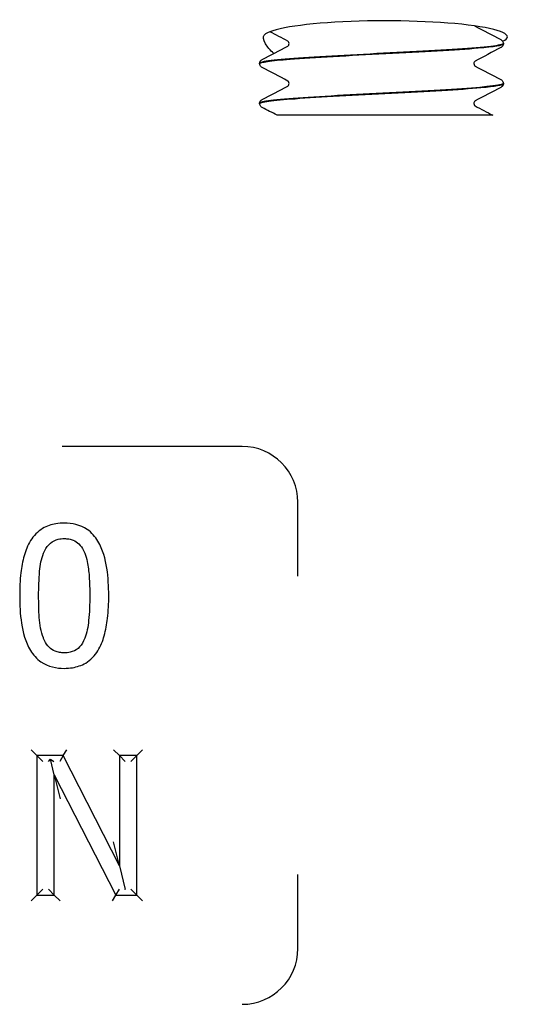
# Model space of a CAD drawing. Header units: inches. Extents: x 24 to 1128, y -69 to 748.
# Tile 511 of 656: x 742.211 to 743.101, y 304.046 to 305.811. Entities that reach past the tile are written whole.
import ezdxf

# ---------------------------------------------------------------- set-up
doc = ezdxf.new("R2010")
doc.units = ezdxf.units.IN
doc.header["$LTSCALE"] = 32
doc.header["$MEASUREMENT"] = 0
doc.layers.add('Visible (ANSI)', color=7, linetype='Continuous', lineweight=30)

msp = doc.modelspace()

# ---------------------------------------------------------------- linework, layer by layer
at = {"layer": 'Visible (ANSI)'}
for p, q in [((743.07942, 305.76866), (743.07942, 305.76799)), ((742.64192, 305.73291), (742.64192, 305.73224)), ((743.07942, 305.69716), (743.07942, 305.69649)), ((742.64192, 305.66141), (742.64192, 305.66074)), ((742.73781, 305.63992), (742.67339, 305.63992)), ((742.81353, 305.63992), (742.73781, 305.63992)), ((742.90008, 305.63992), (742.81353, 305.63992)), ((743.06047, 305.63992), (742.90008, 305.63992)), ((742.61067, 305.04617), (742.28782, 305.04617)), ((742.71067, 304.81365), (742.71067, 304.94617)), ((742.24249, 304.49208), (742.23207, 304.50249)), ((742.2897, 304.49208), (742.29608, 304.50249)), ((742.39038, 304.49208), (742.37997, 304.50249)), ((742.42138, 304.49208), (742.4318, 304.50249)), ((742.2897, 304.49208), (742.24249, 304.49208)), ((742.24249, 304.49208), (742.24249, 304.24208)), ((742.24249, 304.49208), (742.25291, 304.48166)), ((742.26307, 304.48166), (742.26679, 304.48538)), ((742.26679, 304.48538), (742.27287, 304.48166)), ((742.27349, 304.45764), (742.26679, 304.48538)), ((742.2897, 304.49208), (742.28331, 304.48166)), ((742.39038, 304.29414), (742.2897, 304.49208)), ((742.39038, 304.49208), (742.4008, 304.48166)), ((742.39038, 304.49208), (742.39038, 304.29414)), ((742.42138, 304.49208), (742.39038, 304.49208)), ((742.42138, 304.49208), (742.41096, 304.48166)), ((742.42138, 304.24208), (742.42138, 304.49208)), ((742.27349, 304.45764), (742.2839, 304.41452)), ((742.27349, 304.24208), (742.27349, 304.45764)), ((742.27349, 304.45764), (742.3841, 304.24208)), ((742.39038, 304.29414), (742.37997, 304.3376)), ((742.39038, 304.29414), (742.40045, 304.25215)), ((742.71067, 304.14617), (742.71067, 304.27868)), ((742.24249, 304.24208), (742.25291, 304.25249)), ((742.27349, 304.24208), (742.26307, 304.25249)), ((742.3841, 304.24208), (742.39047, 304.25249)), ((742.39988, 304.25249), (742.40045, 304.25215)), ((742.40045, 304.25215), (742.4008, 304.25249)), ((742.42138, 304.24208), (742.41096, 304.25249)), ((742.24249, 304.24208), (742.23207, 304.23166)), ((742.24249, 304.24208), (742.27349, 304.24208)), ((742.27349, 304.24208), (742.2839, 304.23166)), ((742.37774, 304.23166), (742.3841, 304.24208)), ((742.3841, 304.24208), (742.42138, 304.24208)), ((742.42138, 304.24208), (742.4318, 304.23166))]:
    msp.add_line(p, q, dxfattribs=at)
for centre, start, end in [((742.61067, 304.94617), 0, 90), ((742.61067, 304.14617), 270, 0)]:
    msp.add_arc(centre, 0.1, start, end, dxfattribs=at)
msp.add_ellipse((742.86785, 305.78047), major_axis=(0.21875, 0), ratio=0.1316525, start_param=6.0040853, end_param=9.3138876, dxfattribs=at)
for points, knots in [([(743.02807, 305.80007), (743.02825, 305.79989), (743.0284, 305.79978), (743.02863, 305.79961), (743.02869, 305.79958), (743.02869, 305.79958)], [0.031449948, 0.031449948, 0.031449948, 0.031449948, 0.041633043, 0.041633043, 0.054614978, 0.054614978, 0.054614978, 0.054614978]), ([(742.66756, 305.75067), (742.66078, 305.75646), (742.65579, 305.76268), (742.64892, 305.77501), (742.64802, 305.78079), (742.65044, 305.78365)], [0.70379768, 0.70379768, 0.70379768, 0.70379768, 0.82602783, 0.82602783, 0.97703961, 0.97703961, 0.97703961, 0.97703961]), ([(742.64204, 305.73221), (742.64219, 305.73496), (742.66162, 305.73771), (742.69656, 305.74046), (742.73914, 305.74381), (742.80391, 305.74716), (742.86827, 305.75051), (742.9326, 305.75386), (742.99526, 305.75721), (743.03439, 305.76056), (743.06333, 305.76304), (743.07898, 305.76551), (743.07922, 305.76799)], [8.1371759, 8.1371759, 8.1371759, 8.1371759, 8.8619138, 8.8619138, 8.8619138, 9.7450261, 9.7450261, 9.7450261, 10.627867, 10.627867, 10.627867, 11.2810852, 11.2810852, 11.2810852, 11.2810852]), ([(743.07921, 305.76869), (743.07934, 305.76777), (743.07735, 305.76685), (743.07316, 305.76593), (743.05797, 305.7626), (743.0141, 305.75928), (742.95666, 305.75595), (742.89932, 305.75263), (742.82955, 305.74932), (742.77131, 305.746), (742.71317, 305.74268), (742.66761, 305.73937), (742.65022, 305.73605), (742.64472, 305.73501), (742.64208, 305.73396), (742.64216, 305.73291)], [-17.5665871, -17.5665871, -17.5665871, -17.5665871, -17.3244424, -17.3244424, -17.3244424, -16.4477493, -16.4477493, -16.4477493, -15.5726718, -15.5726718, -15.5726718, -14.6990684, -14.6990684, -14.6990684, -14.4226778, -14.4226778, -14.4226778, -14.4226778]), ([(742.69487, 305.76833), (742.69487, 305.76971), (742.69431, 305.771), (742.69338, 305.77229), (742.69302, 305.77256), (742.69271, 305.77279), (742.69265, 305.77282), (742.69265, 305.77282)], [0, 0, 0, 0, 0.022828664, 0.022828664, 0.041633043, 0.041633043, 0.054614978, 0.054614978, 0.054614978, 0.054614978]), ([(742.69265, 305.76383), (742.69265, 305.76383), (742.69289, 305.76392), (742.69365, 305.76472), (742.69401, 305.76517), (742.69464, 305.7665), (742.69487, 305.76741), (742.69487, 305.76833)], [0.002645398, 0.002645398, 0.002645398, 0.002645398, 0.027589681, 0.027589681, 0.042171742, 0.042171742, 0.057287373, 0.057287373, 0.057287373, 0.057287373]), ([(743.07471, 305.77547), (743.07549, 305.77506), (743.07634, 305.77456), (743.07774, 305.77311), (743.07824, 305.77247), (743.07906, 305.77082), (743.07937, 305.76977), (743.07942, 305.76869)], [0, 0, 0, 0, 0.028459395, 0.028459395, 0.043235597, 0.043235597, 0.058545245, 0.058545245, 0.058545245, 0.058545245]), ([(743.07942, 305.76796), (743.07935, 305.76651), (743.07881, 305.76514), (743.07756, 305.76326), (743.0769, 305.76265), (743.07574, 305.76176), (743.07522, 305.76145), (743.07471, 305.76118)], [0, 0, 0, 0, 0.020588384, 0.020588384, 0.04017257, 0.04017257, 0.058516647, 0.058516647, 0.058516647, 0.058516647]), ([(742.64192, 305.73294), (742.64199, 305.73439), (742.64253, 305.73576), (742.64378, 305.73764), (742.64444, 305.73825), (742.6456, 305.73914), (742.64612, 305.73945), (742.64663, 305.73972)], [0, 0, 0, 0, 0.020588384, 0.020588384, 0.04017257, 0.04017257, 0.058516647, 0.058516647, 0.058516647, 0.058516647]), ([(742.64663, 305.72543), (742.64585, 305.72584), (742.645, 305.72634), (742.6436, 305.72779), (742.6431, 305.72843), (742.64228, 305.73008), (742.64197, 305.73113), (742.64192, 305.73221)], [0, 0, 0, 0, 0.028459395, 0.028459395, 0.043235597, 0.043235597, 0.058545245, 0.058545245, 0.058545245, 0.058545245]), ([(743.02869, 305.73707), (743.02869, 305.73707), (743.02845, 305.73698), (743.02769, 305.73618), (743.02733, 305.73573), (743.0267, 305.7344), (743.02647, 305.73349), (743.02647, 305.73258)], [0.002645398, 0.002645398, 0.002645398, 0.002645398, 0.027589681, 0.027589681, 0.042171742, 0.042171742, 0.057287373, 0.057287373, 0.057287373, 0.057287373]), ([(743.02647, 305.73258), (743.02647, 305.73119), (743.02703, 305.7299), (743.02796, 305.72861), (743.02832, 305.72834), (743.02863, 305.72811), (743.02869, 305.72808), (743.02869, 305.72808)], [0, 0, 0, 0, 0.022828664, 0.022828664, 0.041633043, 0.041633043, 0.054614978, 0.054614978, 0.054614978, 0.054614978]), ([(742.64196, 305.66071), (742.64204, 305.66369), (742.66524, 305.66667), (742.70565, 305.66965), (742.75045, 305.67296), (742.81558, 305.67626), (742.87885, 305.67956), (742.94213, 305.68287), (743.00238, 305.68617), (743.03911, 305.68947), (743.06513, 305.69181), (743.07892, 305.69415), (743.07913, 305.69649)], [1.8539906, 1.8539906, 1.8539906, 1.8539906, 2.6394946, 2.6394946, 2.6394946, 3.5103246, 3.5103246, 3.5103246, 4.381086, 4.381086, 4.381086, 4.9978999, 4.9978999, 4.9978999, 4.9978999]), ([(743.07938, 305.69719), (743.07942, 305.69686), (743.07917, 305.69652), (743.07863, 305.69619), (743.07323, 305.69288), (743.03845, 305.68956), (742.98623, 305.68624), (742.93418, 305.68293), (742.86577, 305.67963), (742.80434, 305.67632), (742.74232, 305.67298), (742.6886, 305.66964), (742.66184, 305.6663), (742.64877, 305.66467), (742.64224, 305.66304), (742.64225, 305.66141)], [-11.2834018, -11.2834018, -11.2834018, -11.2834018, -11.1962178, -11.1962178, -11.1962178, -10.321672, -10.321672, -10.321672, -9.4498406, -9.4498406, -9.4498406, -8.569564, -8.569564, -8.569564, -8.1394925, -8.1394925, -8.1394925, -8.1394925]), ([(742.69487, 305.69683), (742.69487, 305.69821), (742.69431, 305.6995), (742.69338, 305.70079), (742.69302, 305.70106), (742.69271, 305.70129), (742.69265, 305.70132), (742.69265, 305.70132)], [0, 0, 0, 0, 0.022828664, 0.022828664, 0.041633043, 0.041633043, 0.054614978, 0.054614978, 0.054614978, 0.054614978]), ([(742.69265, 305.69233), (742.69265, 305.69233), (742.69289, 305.69242), (742.69365, 305.69322), (742.69401, 305.69367), (742.69464, 305.695), (742.69487, 305.69591), (742.69487, 305.69683)], [0.002645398, 0.002645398, 0.002645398, 0.002645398, 0.027589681, 0.027589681, 0.042171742, 0.042171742, 0.057287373, 0.057287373, 0.057287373, 0.057287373]), ([(743.07471, 305.70397), (743.07549, 305.70356), (743.07634, 305.70306), (743.07774, 305.70161), (743.07824, 305.70097), (743.07906, 305.69932), (743.07937, 305.69827), (743.07942, 305.69719)], [0, 0, 0, 0, 0.028459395, 0.028459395, 0.043235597, 0.043235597, 0.058545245, 0.058545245, 0.058545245, 0.058545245]), ([(743.07942, 305.69646), (743.07935, 305.69501), (743.07881, 305.69364), (743.07756, 305.69176), (743.0769, 305.69115), (743.07574, 305.69026), (743.07522, 305.68995), (743.07471, 305.68968)], [0, 0, 0, 0, 0.020588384, 0.020588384, 0.04017257, 0.04017257, 0.058516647, 0.058516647, 0.058516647, 0.058516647]), ([(742.64192, 305.66144), (742.64199, 305.66289), (742.64253, 305.66426), (742.64378, 305.66614), (742.64444, 305.66675), (742.6456, 305.66764), (742.64612, 305.66795), (742.64663, 305.66822)], [0, 0, 0, 0, 0.020588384, 0.020588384, 0.04017257, 0.04017257, 0.058516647, 0.058516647, 0.058516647, 0.058516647]), ([(742.64663, 305.65393), (742.64585, 305.65434), (742.645, 305.65484), (742.6436, 305.65629), (742.6431, 305.65693), (742.64228, 305.65858), (742.64197, 305.65963), (742.64192, 305.66071)], [0, 0, 0, 0, 0.028459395, 0.028459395, 0.043235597, 0.043235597, 0.058545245, 0.058545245, 0.058545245, 0.058545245]), ([(743.02869, 305.66557), (743.02869, 305.66557), (743.02845, 305.66548), (743.02769, 305.66468), (743.02733, 305.66423), (743.0267, 305.6629), (743.02647, 305.66199), (743.02647, 305.66108)], [0.002645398, 0.002645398, 0.002645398, 0.002645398, 0.027589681, 0.027589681, 0.042171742, 0.042171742, 0.057287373, 0.057287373, 0.057287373, 0.057287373]), ([(743.02647, 305.66108), (743.02647, 305.65969), (743.02703, 305.6584), (743.02796, 305.65711), (743.02832, 305.65684), (743.02863, 305.65661), (743.02869, 305.65658), (743.02869, 305.65658)], [0, 0, 0, 0, 0.022828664, 0.022828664, 0.041633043, 0.041633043, 0.054614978, 0.054614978, 0.054614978, 0.054614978]), ([(742.29142, 304.90876), (742.28649, 304.90876), (742.28142, 304.90842), (742.2682, 304.90624), (742.26002, 304.90357), (742.24357, 304.89374), (742.23624, 304.88595), (742.23094, 304.87746), (742.22547, 304.8687), (742.22204, 304.85955), (742.21655, 304.84015), (742.21479, 304.82992), (742.21196, 304.80594), (742.21139, 304.79216), (742.21139, 304.77849)], [-0.39762782, -0.39762782, -0.39762782, -0.39762782, -0.36373585, -0.36373585, -0.30950871, -0.30950871, -0.24393732, -0.24393732, -0.24393732, -0.1766061, -0.1766061, -0.10179305, -0.10179305, 0, 0, 0, 0]), ([(742.37124, 304.7787), (742.37124, 304.79484), (742.37041, 304.81136), (742.36522, 304.84416), (742.36115, 304.86083), (742.35189, 304.87635), (742.34711, 304.88436), (742.34061, 304.89189), (742.32001, 304.90586), (742.30508, 304.90876), (742.29142, 304.90876)], [-0.3955508, -0.3955508, -0.3955508, -0.3955508, -0.2754195, -0.2754195, -0.15529321, -0.15529321, -0.15529321, -0.09373364, -0.09373364, 0, 0, 0, 0]), ([(742.25414, 304.85467), (742.25484, 304.85642), (742.2556, 304.85812), (742.25907, 304.86492), (742.26241, 304.86943), (742.27054, 304.87635), (742.27526, 304.87863), (742.28407, 304.88065), (742.28771, 304.88101), (742.29142, 304.88101)], [-0.15519829, -0.15519829, -0.15519829, -0.15519829, -0.13862551, -0.13862551, -0.08628485, -0.08628485, -0.03318648, -0.03318648, 0, 0, 0, 0]), ([(742.29142, 304.88101), (742.29424, 304.88101), (742.29703, 304.8808), (742.30244, 304.8799), (742.30505, 304.87918), (742.31128, 304.87665), (742.31467, 304.87439), (742.32093, 304.86828), (742.32368, 304.86436), (742.32669, 304.85838), (742.32742, 304.85675), (742.32809, 304.85507)], [-0.15345791, -0.15345791, -0.15345791, -0.15345791, -0.12815919, -0.12815919, -0.10190337, -0.10190337, -0.06065975, -0.06065975, -0.01592257, -0.01592257, 0, 0, 0, 0]), ([(742.24543, 304.77849), (742.24543, 304.79325), (742.2459, 304.80798), (742.24725, 304.82246), (742.24831, 304.83377), (742.25031, 304.84501), (742.25414, 304.85467)], [-0.20539702, -0.20539702, -0.20539702, -0.20539702, -0.0911634, -0.0911634, -0.0911634, 0, 0, 0, 0]), ([(742.32809, 304.85507), (742.32999, 304.85028), (742.33146, 304.84512), (742.33445, 304.83124), (742.33542, 304.82228), (742.33691, 304.8018), (742.3372, 304.79026), (742.3372, 304.7787)], [-0.20607527, -0.20607527, -0.20607527, -0.20607527, -0.16123509, -0.16123509, -0.08949082, -0.08949082, 0, 0, 0, 0]), ([(742.21139, 304.77849), (742.21139, 304.76231), (742.21221, 304.74575), (742.21735, 304.71287), (742.22135, 304.69612), (742.23074, 304.68054), (742.23542, 304.67277), (742.24174, 304.66549), (742.26226, 304.65137), (742.27749, 304.64843), (742.29142, 304.64843)], [-0.39636224, -0.39636224, -0.39636224, -0.39636224, -0.27588328, -0.27588328, -0.15540931, -0.15540931, -0.15540931, -0.09572801, -0.09572801, 0, 0, 0, 0]), ([(742.25394, 304.70313), (742.24967, 304.7143), (742.24762, 304.72646), (742.24569, 304.75218), (742.24543, 304.76533), (742.24543, 304.77849)], [-0.2030371, -0.2030371, -0.2030371, -0.2030371, -0.10151855, -0.10151855, 0, 0, 0, 0]), ([(742.29142, 304.64843), (742.2963, 304.64843), (742.30132, 304.64877), (742.31441, 304.65094), (742.32249, 304.65359), (742.33898, 304.66344), (742.34636, 304.67135), (742.35169, 304.67993), (742.35708, 304.68862), (742.36051, 304.69769), (742.36606, 304.71717), (742.36786, 304.72756), (742.37068, 304.75154), (742.37124, 304.76518), (742.37124, 304.7787)], [-0.3969343, -0.3969343, -0.3969343, -0.3969343, -0.36344063, -0.36344063, -0.30985076, -0.30985076, -0.24348635, -0.24348635, -0.24348635, -0.17661505, -0.17661505, -0.10067261, -0.10067261, 0, 0, 0, 0]), ([(742.3372, 304.7787), (742.3372, 304.76363), (742.33674, 304.74858), (742.33518, 304.73392), (742.334, 304.72289), (742.332, 304.71194), (742.32829, 304.70252)], [-0.20539024, -0.20539024, -0.20539024, -0.20539024, -0.08874744, -0.08874744, -0.08874744, 0, 0, 0, 0]), ([(742.29142, 304.67618), (742.28854, 304.67618), (742.2857, 304.67639), (742.2801, 304.67732), (742.27736, 304.67808), (742.27091, 304.68075), (742.26744, 304.68314), (742.26106, 304.68953), (742.25829, 304.69358), (742.25531, 304.69969), (742.25459, 304.70139), (742.25394, 304.70313)], [-0.1574704, -0.1574704, -0.1574704, -0.1574704, -0.13181294, -0.13181294, -0.10432668, -0.10432668, -0.0618117, -0.0618117, -0.01648612, -0.01648612, 0, 0, 0, 0]), ([(742.32829, 304.70252), (742.32764, 304.70082), (742.32692, 304.69917), (742.32354, 304.69231), (742.32018, 304.68772), (742.31205, 304.68082), (742.30735, 304.67854), (742.29866, 304.67654), (742.29507, 304.67618), (742.29142, 304.67618)], [-0.15478626, -0.15478626, -0.15478626, -0.15478626, -0.13870733, -0.13870733, -0.08539549, -0.08539549, -0.03284442, -0.03284442, 0, 0, 0, 0])]:
    msp.add_open_spline(points, degree=3, knots=knots, dxfattribs=at)
for points in [[(742.69266, 305.77282), (742.68195, 305.77844), (742.67124, 305.78405), (742.66053, 305.78966)], [(743.02868, 305.79958), (743.04402, 305.79153), (743.05937, 305.7835), (743.07471, 305.77547)], [(742.64663, 305.73972), (742.66197, 305.74775), (742.67732, 305.75578), (742.69266, 305.76383)], [(743.07471, 305.76118), (743.05937, 305.75315), (743.04402, 305.74512), (743.02868, 305.73707)], [(742.69266, 305.70132), (742.67732, 305.70937), (742.66197, 305.7174), (742.64663, 305.72543)], [(743.02868, 305.72808), (743.04402, 305.72003), (743.05937, 305.712), (743.07471, 305.70397)], [(742.64663, 305.66822), (742.66197, 305.67625), (742.67732, 305.68428), (742.69266, 305.69233)], [(743.07471, 305.68968), (743.05937, 305.68165), (743.04402, 305.67362), (743.02868, 305.66557)], [(742.67339, 305.63992), (742.66447, 305.64459), (742.65555, 305.64927), (742.64663, 305.65393)], [(743.02868, 305.65658), (743.03928, 305.65102), (743.04987, 305.64547), (743.06047, 305.63992)]]:
    msp.add_open_spline(points, degree=3, dxfattribs=at)

doc.saveas('drawing.dxf')
